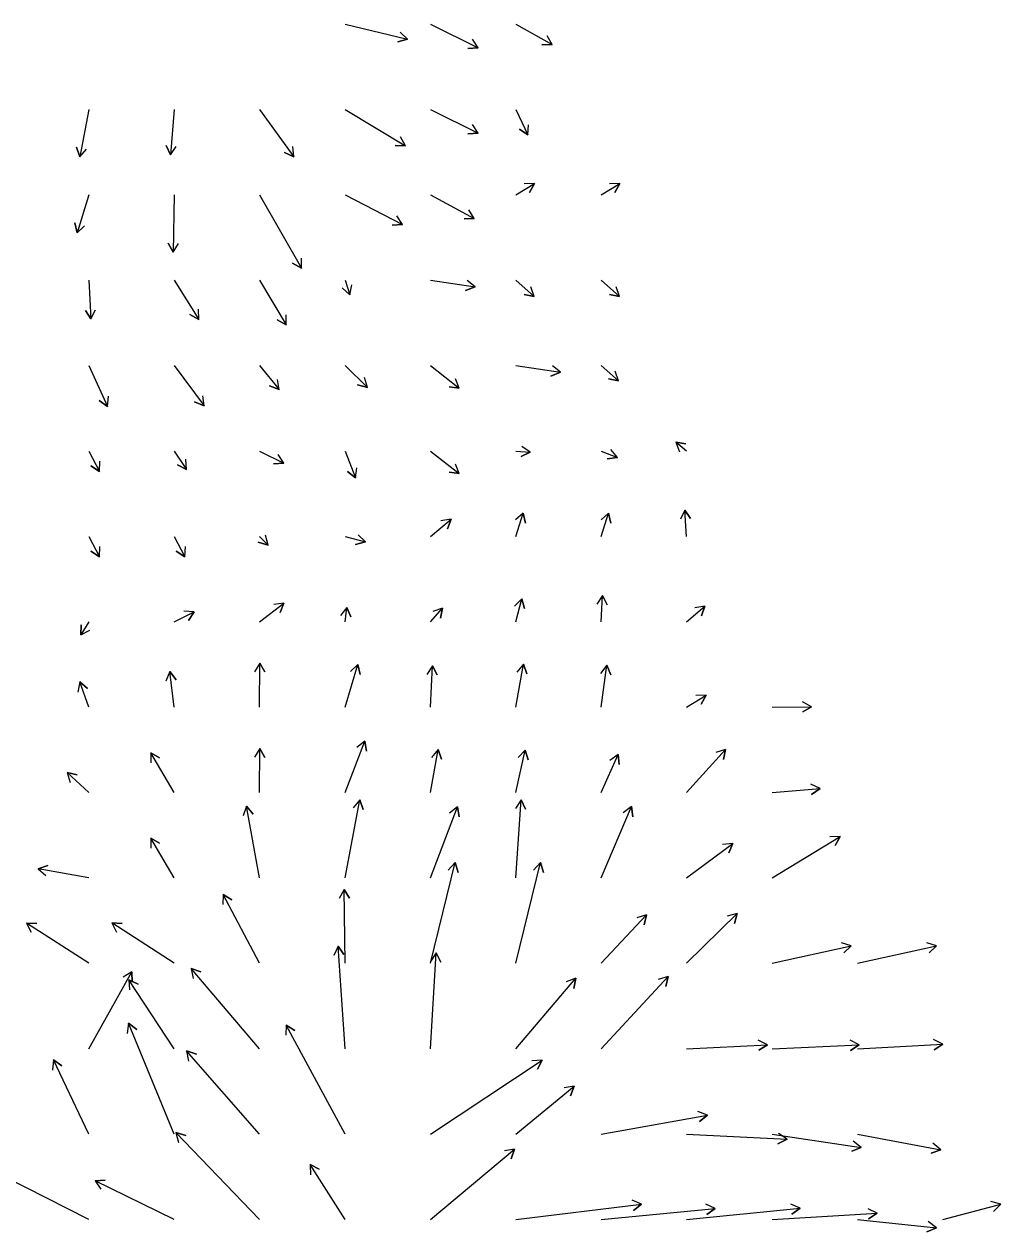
# Model space of a CAD drawing. Extents: x 954385 to 988206, y 1868364 to 1924553.
# Drawn here: x 986919 to 987491, y 1871512 to 1872219 of the extents above; entities that cross this region are included whole.
import ezdxf

# ---------------------------------------------------------------- set-up
doc = ezdxf.new("R2010")
doc.units = 0
doc.layers.add('Slopes', color=7, linetype='Continuous')

msp = doc.modelspace()

# ---------------------------------------------------------------- linework, layer by layer
at = {"layer": 'Slopes'}
for points in [[(987107.13, 1872218.93), (987143.74, 1872210.19), (987137.99, 1872208.48), (987143.74, 1872210.19), (987139.38, 1872214.31)], [(987157.13, 1872218.93), (987185.08, 1872205.08), (987179.1, 1872204.7), (987185.08, 1872205.08), (987181.76, 1872210.07)], [(987207.13, 1872218.93), (987228.44, 1872206.93), (987222.44, 1872206.87), (987228.44, 1872206.93), (987225.38, 1872212.09)], [(986957.13, 1872168.93), (986951.84, 1872141.15), (986949.86, 1872146.81), (986951.84, 1872141.15), (986955.76, 1872145.69)], [(987007.13, 1872168.93), (987004.92, 1872142.34), (987002.36, 1872147.77), (987004.92, 1872142.34), (987008.34, 1872147.27)], [(987057.13, 1872168.93), (987077.2, 1872141.24), (987071.72, 1872143.68), (987077.2, 1872141.24), (987076.58, 1872147.21)], [(987107.13, 1872168.93), (987142.43, 1872147.71), (987136.43, 1872147.81), (987142.43, 1872147.71), (987139.52, 1872152.95)], [(987157.13, 1872168.93), (987185.08, 1872155.08), (987179.1, 1872154.7), (987185.08, 1872155.08), (987181.76, 1872160.07)], [(987207.13, 1872168.93), (987214.11, 1872154.07), (987209.19, 1872157.49), (987214.11, 1872154.07), (987214.62, 1872160.05)], [(987207.13, 1872118.93), (987217.99, 1872125.57), (987215.12, 1872120.3), (987217.99, 1872125.57), (987211.99, 1872125.42)], [(987257.13, 1872118.93), (987268, 1872125.55), (987265.12, 1872120.28), (987268, 1872125.55), (987262, 1872125.41)], [(986957.13, 1872118.93), (986950.19, 1872096.69), (986948.88, 1872102.54), (986950.19, 1872096.69), (986954.6, 1872100.75)], [(987007.13, 1872118.93), (987006.44, 1872085.33), (987003.55, 1872090.59), (987006.44, 1872085.33), (987009.55, 1872090.46)], [(987057.13, 1872118.93), (987081.59, 1872075.95), (987076.41, 1872078.99), (987081.59, 1872075.95), (987081.63, 1872081.95)], [(987107.13, 1872118.93), (987140.73, 1872101.59), (987134.74, 1872101.3), (987140.73, 1872101.59), (987137.49, 1872106.64)], [(987157.13, 1872118.93), (987182.82, 1872105.15), (987176.82, 1872104.96), (987182.82, 1872105.15), (987179.66, 1872110.25)], [(986957.13, 1872068.93), (986958.37, 1872046.27), (986955.09, 1872051.3), (986958.37, 1872046.27), (986961.08, 1872051.62)], [(987007.13, 1872068.93), (987021.59, 1872046), (987016.28, 1872048.8), (987021.59, 1872046), (987021.36, 1872052)], [(987057.13, 1872068.93), (987072.64, 1872042.76), (987067.41, 1872045.7), (987072.64, 1872042.76), (987072.57, 1872048.76)], [(987107.13, 1872068.93), (987109.88, 1872060.43), (987105.42, 1872064.46), (987109.88, 1872060.43), (987111.13, 1872066.3)], [(987157.13, 1872068.93), (987183.23, 1872065.08), (987177.65, 1872062.87), (987183.23, 1872065.08), (987178.53, 1872068.8)], [(987207.13, 1872068.93), (987217.81, 1872059.41), (987211.93, 1872060.63), (987217.81, 1872059.41), (987215.92, 1872065.11)], [(987257.13, 1872068.93), (987267.81, 1872059.41), (987261.93, 1872060.63), (987267.81, 1872059.41), (987265.92, 1872065.11)], [(986957.13, 1872018.93), (986967.98, 1871995.03), (986963.1, 1871998.52), (986967.98, 1871995.03), (986968.56, 1872001)], [(987007.13, 1872018.93), (987024.57, 1871995.39), (987019.06, 1871997.78), (987024.57, 1871995.39), (987023.88, 1872001.35)], [(987057.13, 1872018.93), (987068.47, 1872004.97), (987062.86, 1872007.11), (987068.47, 1872004.97), (987067.52, 1872010.9)], [(987107.13, 1872018.93), (987120.2, 1872006.2), (987114.39, 1872007.68), (987120.2, 1872006.2), (987118.57, 1872011.98)], [(987157.13, 1872018.93), (987174.02, 1872005.73), (987168.08, 1872006.56), (987174.02, 1872005.73), (987171.77, 1872011.29)], [(987207.13, 1872018.93), (987233.23, 1872015.08), (987227.65, 1872012.87), (987233.23, 1872015.08), (987228.53, 1872018.8)], [(987257.13, 1872018.93), (987267.21, 1872010.1), (987261.32, 1872011.27), (987267.21, 1872010.1), (987265.28, 1872015.78)], [(987307.13, 1871968.93), (987300.77, 1871974.16), (987306.69, 1871973.17), (987300.77, 1871974.16), (987302.88, 1871968.54)], [(986957.13, 1871968.93), (986963.4, 1871957.04), (986958.33, 1871960.23), (986963.4, 1871957.04), (986963.63, 1871963.03)], [(987007.13, 1871968.93), (987014.31, 1871958.12), (987008.94, 1871960.79), (987014.31, 1871958.12), (987013.93, 1871964.11)], [(987057.13, 1871968.93), (987071.27, 1871961.85), (987065.28, 1871961.49), (987071.27, 1871961.85), (987067.97, 1871966.86)], [(987107.13, 1871968.93), (987113.16, 1871953.18), (987108.5, 1871956.96), (987113.16, 1871953.18), (987114.11, 1871959.11)], [(987157.13, 1871968.93), (987174.02, 1871955.73), (987168.08, 1871956.56), (987174.02, 1871955.73), (987171.77, 1871961.29)], [(987207.13, 1871968.93), (987215.6, 1871968.18), (987210.16, 1871965.65), (987215.6, 1871968.18), (987210.69, 1871971.63)], [(987257.13, 1871968.93), (987266.59, 1871965.23), (987260.65, 1871964.33), (987266.59, 1871965.23), (987262.84, 1871969.92)], [(987207.13, 1871918.93), (987211.43, 1871932.64), (987212.74, 1871926.79), (987211.43, 1871932.64), (987207.01, 1871928.58)], [(987257.13, 1871918.93), (987261.43, 1871932.64), (987262.74, 1871926.79), (987261.43, 1871932.64), (987257.01, 1871928.58)], [(987307.13, 1871918.93), (987306.1, 1871934.37), (987309.44, 1871929.39), (987306.1, 1871934.37), (987303.45, 1871928.99)], [(987157.13, 1871918.93), (987169.21, 1871929.07), (987167.16, 1871923.43), (987169.21, 1871929.07), (987163.3, 1871928.03)], [(986957.13, 1871918.93), (986963.4, 1871907.04), (986958.33, 1871910.23), (986963.4, 1871907.04), (986963.63, 1871913.03)], [(987007.13, 1871918.93), (987013.4, 1871907.04), (987008.33, 1871910.23), (987013.4, 1871907.04), (987013.63, 1871913.03)], [(987057.13, 1871918.93), (987062.06, 1871913.8), (987056.3, 1871915.47), (987062.06, 1871913.8), (987060.62, 1871919.63)], [(987107.13, 1871918.93), (987119.11, 1871915.67), (987113.31, 1871914.14), (987119.11, 1871915.67), (987114.89, 1871919.93)], [(987207.13, 1871868.93), (987210.61, 1871882.42), (987212.22, 1871876.64), (987210.61, 1871882.42), (987206.41, 1871878.14)], [(987257.13, 1871868.93), (987257.79, 1871884.26), (987260.57, 1871878.93), (987257.79, 1871884.26), (987254.57, 1871879.19)], [(987007.13, 1871868.93), (987018.8, 1871874.8), (987015.51, 1871869.79), (987018.8, 1871874.8), (987012.81, 1871875.14)], [(987057.13, 1871868.93), (987071.36, 1871879.87), (987069.07, 1871874.32), (987071.36, 1871879.87), (987065.42, 1871879.08)], [(987107.13, 1871868.93), (987108.13, 1871877.34), (987110.49, 1871871.82), (987108.13, 1871877.34), (987104.54, 1871872.53)], [(987157.13, 1871868.93), (987164.16, 1871876.95), (987162.99, 1871871.06), (987164.16, 1871876.95), (987158.48, 1871875.02)], [(987307.13, 1871868.93), (987317.82, 1871878.16), (987315.85, 1871872.49), (987317.82, 1871878.16), (987311.92, 1871877.03)], [(986957.13, 1871868.93), (986952.36, 1871861.21), (986952.54, 1871867.21), (986952.36, 1871861.21), (986957.64, 1871864.05)], [(987007.13, 1871818.93), (987004.62, 1871839.77), (987008.22, 1871834.97), (987004.62, 1871839.77), (987002.26, 1871834.25)], [(987057.13, 1871818.93), (987057.22, 1871844.77), (987060.2, 1871839.56), (987057.22, 1871844.77), (987054.2, 1871839.58)], [(987107.13, 1871818.93), (987114.66, 1871843.89), (987116.03, 1871838.05), (987114.66, 1871843.89), (987110.29, 1871839.78)], [(987157.13, 1871818.93), (987158.32, 1871843.2), (987161.07, 1871837.86), (987158.32, 1871843.2), (987155.07, 1871838.15)], [(987207.13, 1871818.93), (987211.55, 1871844.13), (987213.61, 1871838.49), (987211.55, 1871844.13), (987207.7, 1871839.53)], [(987257.13, 1871818.93), (987260.44, 1871843.49), (987262.72, 1871837.94), (987260.44, 1871843.49), (987256.77, 1871838.74)], [(986957.13, 1871818.93), (986951.78, 1871833.7), (986956.37, 1871829.84), (986951.78, 1871833.7), (986950.73, 1871827.79)], [(987307.13, 1871818.93), (987318.59, 1871825.91), (987315.72, 1871820.65), (987318.59, 1871825.91), (987312.59, 1871825.77)], [(987357.13, 1871818.93), (987380.27, 1871819.16), (987375.1, 1871816.11), (987380.27, 1871819.16), (987375.04, 1871822.11)], [(987107.13, 1871768.93), (987118.78, 1871799.06), (987119.71, 1871793.13), (987118.78, 1871799.06), (987114.11, 1871795.3)], [(987007.13, 1871768.93), (986993.32, 1871792.28), (986998.55, 1871789.34), (986993.32, 1871792.28), (986993.38, 1871786.28)], [(987057.13, 1871768.93), (987057.22, 1871794.77), (987060.2, 1871789.56), (987057.22, 1871794.77), (987054.2, 1871789.58)], [(987157.13, 1871768.93), (987161.55, 1871794.13), (987163.61, 1871788.49), (987161.55, 1871794.13), (987157.7, 1871789.53)], [(987207.13, 1871768.93), (987212.57, 1871793.85), (987214.39, 1871788.14), (987212.57, 1871793.85), (987208.53, 1871789.41)], [(987257.13, 1871768.93), (987267.03, 1871791.27), (987267.67, 1871785.3), (987267.03, 1871791.27), (987262.18, 1871787.73)], [(987307.13, 1871768.93), (987329.88, 1871794.21), (987328.63, 1871788.34), (987329.88, 1871794.21), (987324.17, 1871792.36)], [(986957.13, 1871768.93), (986944.4, 1871780.61), (986950.26, 1871779.31), (986944.4, 1871780.61), (986946.2, 1871774.88)], [(987357.13, 1871768.93), (987385.22, 1871771.32), (987380.3, 1871767.89), (987385.22, 1871771.32), (987379.79, 1871773.87)], [(987057.13, 1871718.93), (987049.52, 1871760.93), (987053.4, 1871756.36), (987049.52, 1871760.93), (987047.5, 1871755.29)], [(987107.13, 1871718.93), (987115.73, 1871764.61), (987117.72, 1871758.95), (987115.73, 1871764.61), (987111.82, 1871760.06)], [(987157.13, 1871718.93), (987172.94, 1871760.66), (987173.9, 1871754.74), (987172.94, 1871760.66), (987168.29, 1871756.87)], [(987207.13, 1871718.93), (987210.18, 1871764.67), (987212.83, 1871759.28), (987210.18, 1871764.67), (987206.84, 1871759.68)], [(987257.13, 1871718.93), (987274.83, 1871760.75), (987275.56, 1871754.79), (987274.83, 1871760.75), (987270.04, 1871757.13)], [(987007.13, 1871718.93), (986993.32, 1871742.28), (986998.55, 1871739.34), (986993.32, 1871742.28), (986993.38, 1871736.28)], [(987357.13, 1871718.93), (987396.93, 1871743.13), (987394.05, 1871737.87), (987396.93, 1871743.13), (987390.93, 1871742.99)], [(987307.13, 1871718.93), (987334.18, 1871739.14), (987331.81, 1871733.62), (987334.18, 1871739.14), (987328.22, 1871738.43)], [(986957.13, 1871718.93), (986927.37, 1871724.18), (986933.01, 1871726.23), (986927.37, 1871724.18), (986931.96, 1871720.32)], [(987157.13, 1871668.93), (987171.64, 1871727.88), (987173.31, 1871722.11), (987171.64, 1871727.88), (987167.48, 1871723.55)], [(987207.13, 1871668.93), (987221.64, 1871727.88), (987223.31, 1871722.11), (987221.64, 1871727.88), (987217.48, 1871723.55)], [(987107.13, 1871668.93), (987106.59, 1871712.18), (987109.65, 1871707.02), (987106.59, 1871712.18), (987103.65, 1871706.94)], [(987057.13, 1871668.93), (987035.86, 1871709.29), (987040.93, 1871706.09), (987035.86, 1871709.29), (987035.62, 1871703.29)], [(987257.13, 1871668.93), (987283.7, 1871697.26), (987282.33, 1871691.41), (987283.7, 1871697.26), (987277.95, 1871695.52)], [(987307.13, 1871668.93), (987336.76, 1871698.05), (987335.15, 1871692.27), (987336.76, 1871698.05), (987330.95, 1871696.55)], [(986957.13, 1871668.93), (986920.59, 1871692.53), (986926.58, 1871692.23), (986920.59, 1871692.53), (986923.33, 1871687.19)], [(987007.13, 1871668.93), (986970.55, 1871692.61), (986976.54, 1871692.31), (986970.55, 1871692.61), (986973.28, 1871687.27)], [(987107.13, 1871618.93), (987103.16, 1871678.98), (987106.49, 1871674), (987103.16, 1871678.98), (987100.51, 1871673.6)], [(987357.13, 1871668.93), (987403.51, 1871679.09), (987399.08, 1871675.05), (987403.51, 1871679.09), (987397.79, 1871680.91)], [(987407.13, 1871668.93), (987453.51, 1871679.09), (987449.08, 1871675.05), (987453.51, 1871679.09), (987447.79, 1871680.91)], [(987157.13, 1871618.93), (987160.55, 1871675.05), (987163.23, 1871669.68), (987160.55, 1871675.05), (987157.24, 1871670.05)], [(986957.13, 1871618.93), (986982.3, 1871663.98), (986982.39, 1871657.98), (986982.3, 1871663.98), (986977.15, 1871660.9)], [(987057.13, 1871618.93), (987017.02, 1871665.86), (987022.68, 1871663.86), (987017.02, 1871665.86), (987018.12, 1871659.96)], [(987007.13, 1871618.93), (986980.6, 1871659.35), (986985.96, 1871656.65), (986980.6, 1871659.35), (986980.94, 1871653.36)], [(987207.13, 1871618.93), (987242.19, 1871660.18), (987241.11, 1871654.28), (987242.19, 1871660.18), (987236.54, 1871658.16)], [(987257.13, 1871618.93), (987296.26, 1871661.16), (987294.93, 1871655.3), (987296.26, 1871661.16), (987290.53, 1871659.38)], [(987007.13, 1871568.93), (986980.39, 1871633.86), (986985.14, 1871630.2), (986980.39, 1871633.86), (986979.6, 1871627.92)], [(987107.13, 1871568.93), (987072.64, 1871632.8), (987077.75, 1871629.65), (987072.64, 1871632.8), (987072.47, 1871626.8)], [(987307.13, 1871618.93), (987354.43, 1871621.26), (987349.39, 1871618.01), (987354.43, 1871621.26), (987349.09, 1871624)], [(987357.13, 1871618.93), (987408.11, 1871621.16), (987403.05, 1871617.94), (987408.11, 1871621.16), (987402.79, 1871623.93)], [(987407.13, 1871618.93), (987457.09, 1871621.49), (987452.06, 1871618.22), (987457.09, 1871621.49), (987451.75, 1871624.22)], [(986957.13, 1871568.93), (986936.39, 1871612.34), (986941.34, 1871608.94), (986936.39, 1871612.34), (986935.93, 1871606.35)], [(987057.13, 1871568.93), (987014.39, 1871617.61), (987020.07, 1871615.68), (987014.39, 1871617.61), (987015.56, 1871611.72)], [(987157.13, 1871568.93), (987222.49, 1871612.23), (987219.81, 1871606.86), (987222.49, 1871612.23), (987216.5, 1871611.87)], [(987207.13, 1871568.93), (987241.3, 1871596.97), (987239.18, 1871591.35), (987241.3, 1871596.97), (987235.38, 1871595.99)], [(987257.13, 1871568.93), (987319.32, 1871580.08), (987314.74, 1871576.21), (987319.32, 1871580.08), (987313.68, 1871582.12)], [(987057.13, 1871518.93), (987008.11, 1871569.76), (987013.88, 1871568.1), (987008.11, 1871569.76), (987009.56, 1871563.94)], [(986957.13, 1871518.93), (986870.15, 1871563.03), (986876.14, 1871563.36), (986870.15, 1871563.03), (986873.42, 1871558.01)], [(987307.13, 1871568.93), (987365.96, 1871565.92), (987360.62, 1871563.19), (987365.96, 1871565.92), (987360.93, 1871569.18)], [(987357.13, 1871568.93), (987409.36, 1871561.1), (987403.78, 1871558.91), (987409.36, 1871561.1), (987404.67, 1871564.84)], [(987407.13, 1871568.93), (987455.88, 1871559.67), (987450.22, 1871557.69), (987455.88, 1871559.67), (987451.33, 1871563.59)], [(987157.13, 1871518.93), (987206.4, 1871560.07), (987204.34, 1871554.43), (987206.4, 1871560.07), (987200.49, 1871559.04)], [(987107.13, 1871518.93), (987086.74, 1871551.14), (987092.06, 1871548.35), (987086.74, 1871551.14), (987086.99, 1871545.14)], [(987007.13, 1871518.93), (986960.79, 1871541.58), (986966.77, 1871541.99), (986960.79, 1871541.58), (986964.14, 1871536.6)], [(987207.13, 1871518.93), (987280.72, 1871527.88), (987275.93, 1871524.27), (987280.72, 1871527.88), (987275.2, 1871530.23)], [(987257.13, 1871518.93), (987323.9, 1871525.4), (987319.02, 1871521.91), (987323.9, 1871525.4), (987318.44, 1871527.88)], [(987307.13, 1871518.93), (987373.58, 1871525.46), (987368.7, 1871521.97), (987373.58, 1871525.46), (987368.12, 1871527.94)], [(987457.13, 1871518.93), (987491.09, 1871527.91), (987486.84, 1871523.68), (987491.09, 1871527.91), (987485.3, 1871529.48)], [(987357.13, 1871518.93), (987418.68, 1871522.54), (987413.67, 1871519.24), (987418.68, 1871522.54), (987413.32, 1871525.23)], [(987407.13, 1871518.93), (987453.34, 1871514.12), (987447.86, 1871511.67), (987453.34, 1871514.12), (987448.48, 1871517.64)]]:
    msp.add_lwpolyline(points, dxfattribs=at)

doc.saveas('drawing.dxf')
